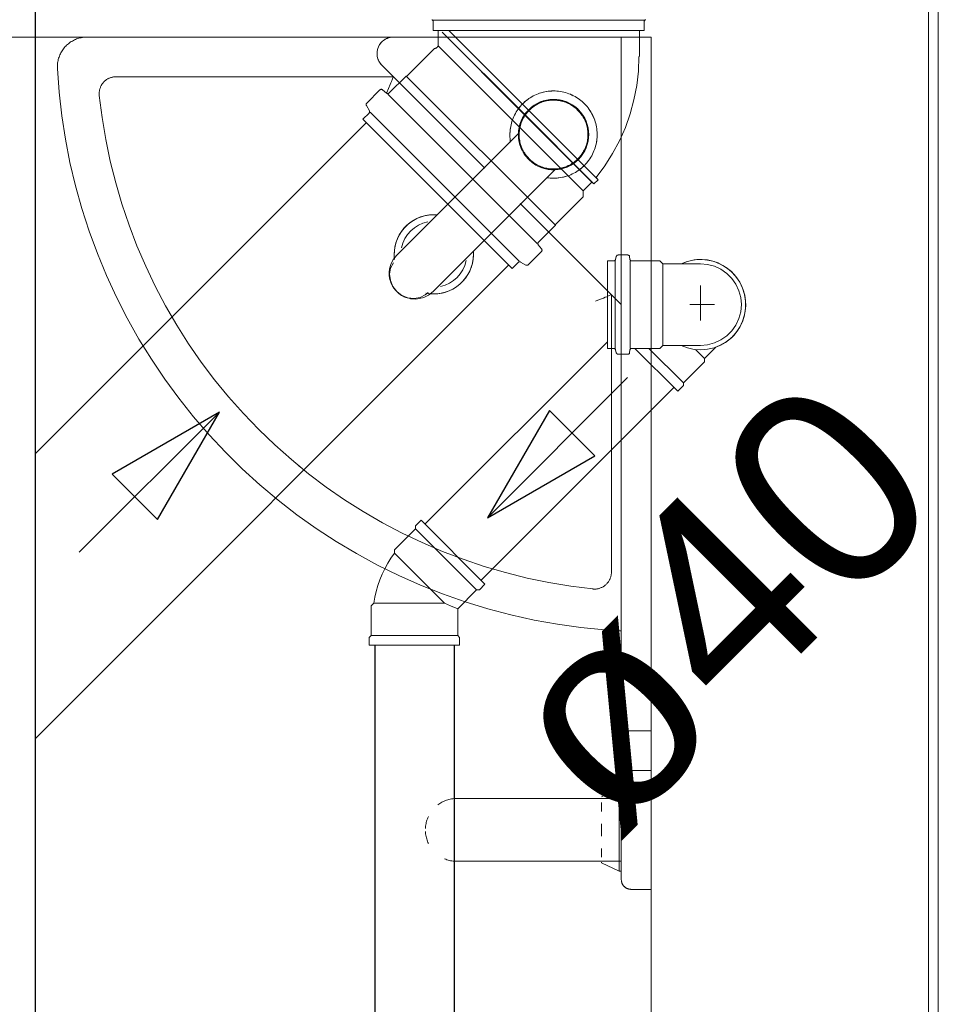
# Model space of a CAD drawing. Header units: millimetres. Extents: x 567 to 934, y -1 to 364.
# Tile 294 of 656: x 670.954 to 671.881, y 214.017 to 215.011. Entities that reach past the tile are written whole.
import ezdxf

# ---------------------------------------------------------------- set-up
doc = ezdxf.new("R2010")
doc.units = ezdxf.units.MM
doc.header["$MEASUREMENT"] = 0
doc.linetypes.add('NULL', pattern=[0])
doc.layers.add('ARQ FINA', color=8, linetype='Continuous')
for name, color, linetype, lineweight in [('CV-Condutos', 14, 'Continuous', 25), ('Simbolos', 14, 'Continuous', 20), ('Simbolos_int', 14, 'Continuous', 15), ('TQ-Condutos', 14, 'Continuous', 25), ('TQ-Sentido conduto', 14, 'Continuous', 30), ('TQ-Textos conduto', 7, 'Continuous', 9)]:
    doc.layers.add(name, color=color, linetype=linetype, lineweight=lineweight)
doc.styles.add('Arial', font='arial.ttf')

msp = doc.modelspace()

# ---------------------------------------------------------------- linework, layer by layer
at = {"layer": 'ARQ FINA', "lineweight": 5}
for p, q in [((671.87142, 208.14948), (671.87142, 215.74948)), ((671.88142, 208.15948), (671.88142, 215.72948)), ((669.27142, 214.99318), (671.56142, 214.99318)), ((671.56142, 214.99318), (671.59142, 214.99318)), ((671.56142, 214.99318), (671.56142, 214.29318)), ((671.59142, 214.29318), (671.59142, 214.99318)), ((671.31971, 214.9649), (671.42358, 214.86102)), ((671.05142, 214.95318), (671.05074, 214.95317)), ((671.05142, 214.95318), (671.33142, 214.95318)), ((671.03446, 214.935), (671.03452, 214.9344)), ((671.45752, 214.89604), (671.33481, 214.77327)), ((671.37159, 214.73651), (671.4943, 214.85928)), ((671.45929, 214.82531), (671.56142, 214.72318)), ((671.55142, 214.73318), (671.55142, 214.45325)), ((671.23492, 214.56146), (671.23666, 214.56003)), ((671.55141, 214.45264), (671.55142, 214.45325)), ((671.53256, 214.43628), (671.53324, 214.43622)), ((671.55984, 214.39401), (671.56104, 214.39397)), ((671.59142, 214.29318), (671.56142, 214.29318)), ((671.59142, 214.29318), (671.59142, 211.39318)), ((671.59142, 214.25318), (671.57142, 214.25318)), ((671.55943, 214.23488), (671.54142, 214.22648)), ((671.56142, 214.23488), (671.55943, 214.23488)), ((671.55943, 214.15148), (671.55943, 214.23488)), ((671.56142, 214.23488), (671.55943, 214.23488)), ((671.56142, 214.22488), (671.50142, 214.22488)), ((671.54142, 214.21189), (671.54142, 214.22073)), ((671.54142, 214.18693), (671.54142, 214.19943)), ((671.54142, 214.16563), (671.54142, 214.17447)), ((671.50142, 214.16148), (671.56142, 214.16148)), ((671.54142, 214.15988), (671.54142, 214.16065)), ((671.54142, 214.15988), (671.55943, 214.15148)), ((671.55943, 214.15148), (671.56142, 214.15148)), ((671.55943, 214.15148), (671.56142, 214.15148)), ((671.57142, 214.13318), (671.59142, 214.13318))]:
    msp.add_line(p, q, dxfattribs=at)
for points in [[(671.02221, 214.99318), (671.02101, 214.99316), (671.01981, 214.99308), (671.01862, 214.99296), (671.01743, 214.9928), (671.01625, 214.99258), (671.01508, 214.99232), (671.01392, 214.99201), (671.01278, 214.99166), (671.01164, 214.99126), (671.01053, 214.99081), (671.00943, 214.99032), (671.00836, 214.98979), (671.00731, 214.98921), (671.00628, 214.9886), (671.00527, 214.98794), (671.0043, 214.98724), (671.00335, 214.98651), (671.00243, 214.98573), (671.00154, 214.98492), (671.00069, 214.98408), (670.99987, 214.9832), (670.99909, 214.98229), (670.99834, 214.98135), (670.99764, 214.98039), (670.99697, 214.97939), (670.99634, 214.97837), (670.99575, 214.97732), (670.99521, 214.97625), (670.99471, 214.97516), (670.99425, 214.97405), (670.99384, 214.97292), (670.99347, 214.97178), (670.99315, 214.97062), (670.99288, 214.96946), (670.99265, 214.96828), (670.99247, 214.96709), (670.99234, 214.9659), (670.99225, 214.9647), (670.99221, 214.9635), (670.99222, 214.9623), (670.99225, 214.9616)], [(671.33142, 214.99318), (671.33076, 214.99317), (671.3301, 214.99313), (671.32944, 214.99306), (671.32878, 214.99297), (671.32813, 214.99285), (671.32748, 214.9927), (671.32684, 214.99253), (671.32621, 214.99234), (671.32559, 214.99212), (671.32497, 214.99187), (671.32436, 214.9916), (671.32377, 214.99131), (671.32319, 214.99099), (671.32262, 214.99065), (671.32207, 214.99029), (671.32153, 214.9899), (671.321, 214.98949), (671.3205, 214.98907), (671.32001, 214.98862), (671.31954, 214.98815), (671.31908, 214.98767), (671.31865, 214.98717), (671.31824, 214.98665), (671.31785, 214.98611), (671.31748, 214.98556), (671.31713, 214.985), (671.31681, 214.98442), (671.31651, 214.98383), (671.31623, 214.98323), (671.31598, 214.98261), (671.31575, 214.98199), (671.31555, 214.98136), (671.31537, 214.98072), (671.31522, 214.98008), (671.31509, 214.97943), (671.315, 214.97877), (671.31492, 214.97811), (671.31487, 214.97745), (671.31485, 214.97679), (671.31486, 214.97613), (671.31489, 214.97547), (671.31495, 214.97481), (671.31504, 214.97415), (671.31515, 214.97349), (671.31529, 214.97285), (671.31545, 214.9722), (671.31564, 214.97157), (671.31585, 214.97094), (671.31609, 214.97032), (671.31636, 214.96972), (671.31664, 214.96912), (671.31696, 214.96853), (671.31729, 214.96796), (671.31765, 214.9674), (671.31803, 214.96686), (671.31843, 214.96633), (671.31885, 214.96582), (671.31929, 214.96533), (671.31971, 214.9649)], [(670.99225, 214.9616), (670.994, 214.93767), (670.99669, 214.91382), (671.00034, 214.8901), (671.00494, 214.86655), (671.01047, 214.84319), (671.01693, 214.82008), (671.02432, 214.79725), (671.0326, 214.77473), (671.04179, 214.75255), (671.05185, 214.73077), (671.06277, 214.7094), (671.07455, 214.68849), (671.08714, 214.66806), (671.10055, 214.64815), (671.11474, 214.6288), (671.12969, 214.61003), (671.14538, 214.59187), (671.16179, 214.57436), (671.17888, 214.55751), (671.19663, 214.54136), (671.21501, 214.52594), (671.234, 214.51126), (671.25356, 214.49735), (671.27366, 214.48423), (671.29426, 214.47193), (671.31534, 214.46047), (671.33687, 214.44985), (671.3588, 214.44011), (671.3811, 214.43125), (671.40374, 214.42329), (671.42668, 214.41624), (671.44988, 214.41011), (671.47331, 214.40492), (671.49693, 214.40067), (671.5207, 214.39736), (671.54459, 214.39501), (671.55984, 214.39401)], [(671.03452, 214.9344), (671.03446, 214.93507), (671.03443, 214.93575), (671.03442, 214.93643), (671.03445, 214.93711), (671.0345, 214.93779), (671.03458, 214.93846), (671.03468, 214.93914), (671.03481, 214.9398), (671.03497, 214.94047), (671.03516, 214.94112), (671.03537, 214.94177), (671.0356, 214.9424), (671.03586, 214.94303), (671.03615, 214.94365), (671.03646, 214.94425), (671.0368, 214.94484), (671.03715, 214.94542), (671.03754, 214.94599), (671.03794, 214.94653), (671.03836, 214.94706), (671.03881, 214.94758), (671.03927, 214.94807), (671.03976, 214.94855), (671.04026, 214.94901), (671.04079, 214.94944), (671.04132, 214.94986), (671.04188, 214.95025), (671.04245, 214.95062), (671.04303, 214.95097), (671.04363, 214.95129), (671.04424, 214.95159), (671.04487, 214.95186), (671.0455, 214.95211), (671.04614, 214.95234), (671.04679, 214.95254), (671.04745, 214.95271), (671.04811, 214.95285), (671.04878, 214.95297), (671.04946, 214.95307), (671.05013, 214.95313), (671.05081, 214.95317), (671.05142, 214.95318)], [(671.32479, 214.93718), (671.32651, 214.94132), (671.32811, 214.94518), (671.32883, 214.94692), (671.32948, 214.94849), (671.33053, 214.95104), (671.3312, 214.95263), (671.33142, 214.95318)], [(671.04182, 214.95021), (671.04127, 214.94982), (671.04073, 214.9494), (671.04021, 214.94896), (671.03971, 214.9485), (671.03923, 214.94802), (671.03876, 214.94753), (671.03832, 214.94701), (671.0379, 214.94648), (671.0375, 214.94593), (671.03712, 214.94536), (671.03676, 214.94479), (671.03643, 214.94419)], [(671.53256, 214.43628), (671.51034, 214.43908), (671.48825, 214.44277), (671.46632, 214.44733), (671.44459, 214.45277), (671.4231, 214.45908), (671.40187, 214.46623), (671.38095, 214.47424), (671.36037, 214.48307), (671.34015, 214.49272), (671.32034, 214.50316), (671.30096, 214.5144), (671.28205, 214.52639), (671.26363, 214.53914), (671.24574, 214.55261), (671.22839, 214.56679), (671.21163, 214.58164), (671.19548, 214.59716), (671.17996, 214.61331), (671.1651, 214.63007), (671.15092, 214.64741), (671.13744, 214.6653), (671.1247, 214.68372), (671.11269, 214.70263), (671.10146, 214.722), (671.09101, 214.74182), (671.08135, 214.76203), (671.07252, 214.78261), (671.06451, 214.80353), (671.05735, 214.82475), (671.05104, 214.84624), (671.0456, 214.86797), (671.04103, 214.8899), (671.03734, 214.91199), (671.03454, 214.93421), (671.03452, 214.9344)], [(671.52418, 214.86367), (671.5254, 214.86494), (671.52657, 214.86626), (671.52769, 214.86762), (671.52875, 214.86903), (671.52975, 214.87048), (671.53069, 214.87196), (671.53157, 214.87349), (671.5324, 214.87504), (671.53315, 214.87663), (671.53385, 214.87825), (671.53448, 214.8799), (671.53504, 214.88157), (671.53553, 214.88326), (671.53596, 214.88497), (671.53632, 214.88669), (671.53661, 214.88843), (671.53683, 214.89017), (671.53698, 214.89193), (671.53706, 214.89369), (671.53707, 214.89545), (671.53701, 214.89721), (671.53688, 214.89897), (671.53667, 214.90072), (671.5364, 214.90246), (671.53606, 214.90418), (671.53565, 214.9059), (671.53517, 214.90759), (671.53463, 214.90927), (671.53402, 214.91092), (671.53334, 214.91254), (671.5326, 214.91414), (671.53179, 214.91571), (671.53092, 214.91724), (671.53, 214.91874), (671.52901, 214.9202), (671.52796, 214.92162), (671.52686, 214.92299), (671.52571, 214.92432), (671.5245, 214.9256), (671.52325, 214.92684), (671.52194, 214.92802), (671.52059, 214.92915), (671.51919, 214.93022), (671.51776, 214.93124), (671.51628, 214.9322), (671.51476, 214.9331), (671.51321, 214.93394), (671.51163, 214.93471), (671.51002, 214.93542), (671.50838, 214.93607), (671.50672, 214.93665), (671.50504, 214.93717), (671.50333, 214.93761), (671.50161, 214.93799), (671.49988, 214.9383), (671.49813, 214.93854), (671.49638, 214.9387), (671.49462, 214.9388), (671.49286, 214.93883), (671.4911, 214.93879), (671.48934, 214.93868), (671.48759, 214.93849), (671.48585, 214.93824), (671.48412, 214.93792), (671.4824, 214.93753), (671.4807, 214.93707), (671.47902, 214.93654), (671.47736, 214.93595), (671.47573, 214.93529), (671.47412, 214.93456), (671.47255, 214.93377), (671.471, 214.93292), (671.4695, 214.93201), (671.46803, 214.93104), (671.4666, 214.93001), (671.46521, 214.92892), (671.46387, 214.92778), (671.46257, 214.92659), (671.46189, 214.92593)], [(671.46189, 214.92593), (671.46067, 214.92466), (671.45951, 214.92334), (671.45839, 214.92197), (671.45733, 214.92057), (671.45633, 214.91912), (671.45539, 214.91763), (671.4545, 214.91611), (671.45368, 214.91455), (671.45292, 214.91296), (671.45223, 214.91134), (671.4516, 214.9097), (671.45104, 214.90803), (671.45054, 214.90634), (671.45012, 214.90463), (671.44976, 214.9029), (671.44947, 214.90117), (671.44925, 214.89942), (671.4491, 214.89766), (671.44902, 214.8959), (671.44901, 214.89414), (671.44907, 214.89238), (671.4492, 214.89063), (671.4494, 214.88888), (671.44968, 214.88714)], [(671.5176, 214.87025), (671.51856, 214.87125), (671.51948, 214.87229), (671.52036, 214.87337), (671.52119, 214.87448), (671.52198, 214.87562), (671.52273, 214.87679), (671.52342, 214.87799), (671.52407, 214.87922), (671.52467, 214.88048), (671.52522, 214.88175), (671.52571, 214.88305), (671.52616, 214.88437), (671.52655, 214.8857), (671.52688, 214.88705), (671.52717, 214.8884), (671.52739, 214.88977), (671.52757, 214.89115), (671.52769, 214.89254), (671.52775, 214.89392), (671.52776, 214.89531), (671.52771, 214.8967), (671.5276, 214.89808), (671.52744, 214.89946), (671.52723, 214.90084), (671.52696, 214.9022), (671.52664, 214.90355), (671.52626, 214.90489), (671.52583, 214.90621), (671.52535, 214.90751), (671.52481, 214.90879), (671.52423, 214.91005), (671.52359, 214.91129), (671.52291, 214.91249), (671.52218, 214.91367), (671.5214, 214.91482), (671.52058, 214.91594), (671.51971, 214.91703), (671.5188, 214.91808), (671.51785, 214.91909), (671.51686, 214.92006), (671.51583, 214.92099), (671.51476, 214.92188), (671.51366, 214.92273), (671.51253, 214.92353), (671.51136, 214.92429), (671.51017, 214.925), (671.50895, 214.92566), (671.5077, 214.92627), (671.50643, 214.92683), (671.50514, 214.92734), (671.50383, 214.9278), (671.5025, 214.9282), (671.50116, 214.92856), (671.4998, 214.92885), (671.49843, 214.9291), (671.49706, 214.92928), (671.49567, 214.92942), (671.49429, 214.92949), (671.4929, 214.92952), (671.49151, 214.92948), (671.49012, 214.92939), (671.48874, 214.92925), (671.48737, 214.92905), (671.486, 214.9288), (671.48465, 214.92849), (671.48331, 214.92813), (671.48198, 214.92771), (671.48068, 214.92724), (671.47939, 214.92672), (671.47812, 214.92615), (671.47688, 214.92553), (671.47567, 214.92486), (671.47448, 214.92414), (671.47332, 214.92337), (671.47219, 214.92256), (671.4711, 214.92171), (671.47004, 214.92081), (671.46902, 214.91987), (671.46848, 214.91934)], [(671.46848, 214.91934), (671.46752, 214.91834), (671.4666, 214.9173), (671.46572, 214.91623), (671.46489, 214.91512), (671.4641, 214.91397), (671.46335, 214.9128), (671.46266, 214.9116), (671.46201, 214.91037), (671.46141, 214.90912), (671.46086, 214.90784), (671.46037, 214.90654), (671.45992, 214.90523), (671.45953, 214.9039), (671.45919, 214.90255), (671.45891, 214.90119), (671.45868, 214.89982), (671.45851, 214.89844), (671.45839, 214.89706), (671.45833, 214.89567), (671.45832, 214.89428), (671.45837, 214.89289), (671.45847, 214.89151), (671.45863, 214.89013), (671.45885, 214.88876), (671.45912, 214.88739), (671.45944, 214.88604), (671.45982, 214.88471), (671.46025, 214.88339), (671.46073, 214.88208), (671.46126, 214.8808), (671.46185, 214.87954), (671.46248, 214.87831), (671.46317, 214.8771), (671.4639, 214.87592), (671.46468, 214.87477), (671.4655, 214.87365), (671.46637, 214.87257), (671.46728, 214.87152), (671.46823, 214.87051), (671.46922, 214.86953), (671.47025, 214.8686), (671.47132, 214.86771), (671.47242, 214.86686), (671.47355, 214.86606), (671.47472, 214.86531), (671.47591, 214.8646), (671.47713, 214.86394), (671.47838, 214.86332), (671.47965, 214.86276), (671.48094, 214.86225), (671.48225, 214.86179), (671.48358, 214.86139), (671.48492, 214.86104), (671.48628, 214.86074), (671.48765, 214.8605), (671.48902, 214.86031), (671.4904, 214.86018), (671.49179, 214.8601), (671.49318, 214.86008), (671.49457, 214.86011), (671.49595, 214.8602), (671.49734, 214.86034), (671.49871, 214.86054), (671.50007, 214.8608), (671.50143, 214.86111), (671.50277, 214.86147), (671.50409, 214.86188), (671.5054, 214.86235), (671.50669, 214.86287), (671.50796, 214.86344), (671.5092, 214.86406), (671.51041, 214.86474), (671.5116, 214.86545), (671.51276, 214.86622), (671.51389, 214.86703), (671.51498, 214.86789), (671.51604, 214.86879), (671.51706, 214.86973), (671.5176, 214.87025)], [(671.45754, 214.89514), (671.45754, 214.89479), (671.45754, 214.89437), (671.45757, 214.89334), (671.45764, 214.89213), (671.45776, 214.89081), (671.45795, 214.8894), (671.45823, 214.88785), (671.45907, 214.88448), (671.45967, 214.88269), (671.4604, 214.88084), (671.46127, 214.87895), (671.46229, 214.87706), (671.46346, 214.87517), (671.46478, 214.87331), (671.46794, 214.86969)], [(671.46794, 214.86969), (671.47156, 214.86653), (671.47343, 214.8652), (671.47531, 214.86404), (671.47721, 214.86302), (671.4791, 214.86215), (671.48095, 214.86142), (671.48274, 214.86082), (671.48611, 214.85998), (671.48766, 214.85971), (671.48907, 214.85952), (671.49039, 214.8594), (671.4916, 214.85933), (671.49263, 214.8593), (671.49305, 214.8593), (671.4934, 214.8593)], [(671.4862, 214.8513), (671.48794, 214.85106), (671.4897, 214.85089), (671.49146, 214.85079), (671.49322, 214.85076), (671.49498, 214.85081), (671.49674, 214.85092), (671.49849, 214.8511), (671.50023, 214.85135), (671.50196, 214.85168), (671.50368, 214.85207), (671.50538, 214.85253), (671.50706, 214.85305), (671.50872, 214.85365), (671.51035, 214.85431), (671.51196, 214.85503), (671.51353, 214.85582), (671.51507, 214.85667), (671.51658, 214.85758), (671.51805, 214.85855), (671.51948, 214.85958), (671.52087, 214.86067), (671.52221, 214.86181), (671.5235, 214.863), (671.52418, 214.86367)], [(671.33481, 214.77327), (671.33113, 214.76864), (671.32876, 214.7638), (671.32756, 214.7594), (671.32717, 214.75571), (671.32723, 214.75274), (671.32752, 214.75037), (671.32791, 214.74848), (671.32834, 214.74695), (671.32876, 214.7457), (671.32917, 214.74467), (671.32955, 214.7438), (671.32991, 214.74306), (671.33024, 214.74243), (671.33054, 214.74187), (671.33082, 214.74139), (671.33109, 214.74096), (671.33133, 214.74057), (671.33156, 214.74022), (671.33177, 214.73991), (671.33197, 214.73962), (671.33217, 214.73936), (671.33235, 214.73911), (671.33252, 214.73889), (671.33268, 214.73867), (671.33284, 214.73848), (671.33299, 214.73829), (671.33314, 214.73811), (671.33328, 214.73794), (671.33342, 214.73778), (671.33355, 214.73763), (671.33368, 214.73748), (671.33381, 214.73733), (671.33394, 214.73719), (671.33406, 214.73706), (671.33419, 214.73693), (671.33431, 214.7368), (671.33443, 214.73667), (671.33455, 214.73655), (671.33467, 214.73642), (671.33471, 214.73639)], [(671.33132, 214.76528), (671.32859, 214.75993), (671.32756, 214.75388), (671.32829, 214.74761), (671.33074, 214.74162), (671.33473, 214.73641)], [(671.37159, 214.73651), (671.36696, 214.73282), (671.36213, 214.73045), (671.35772, 214.72925), (671.35403, 214.72885), (671.35106, 214.72891), (671.34869, 214.72921), (671.3468, 214.7296), (671.34527, 214.73002), (671.34403, 214.73045), (671.34299, 214.73085), (671.34212, 214.73124), (671.34139, 214.73159), (671.34075, 214.73192), (671.3402, 214.73222), (671.33971, 214.73251), (671.33928, 214.73277), (671.33889, 214.73301), (671.33855, 214.73324), (671.33823, 214.73345), (671.33794, 214.73366), (671.33768, 214.73385), (671.33743, 214.73403), (671.33721, 214.7342), (671.337, 214.73436), (671.3368, 214.73452), (671.33661, 214.73467), (671.33643, 214.73482), (671.33626, 214.73496), (671.3361, 214.7351), (671.33595, 214.73523), (671.3358, 214.73536), (671.33565, 214.73549), (671.33551, 214.73562), (671.33538, 214.73574), (671.33525, 214.73587), (671.33512, 214.73599), (671.33499, 214.73611), (671.33487, 214.73623), (671.33474, 214.73635), (671.33471, 214.73639)], [(671.33473, 214.73641), (671.33994, 214.73243), (671.34593, 214.72998), (671.3522, 214.72924), (671.35825, 214.73029), (671.36361, 214.73302), (671.36649, 214.73559)], [(671.55142, 214.73318), (671.55088, 214.73295), (671.54928, 214.73229), (671.54674, 214.73124), (671.54516, 214.73059), (671.54342, 214.72987), (671.53956, 214.72827), (671.53542, 214.72655)], [(671.55142, 214.45325), (671.55141, 214.45257), (671.55137, 214.45189), (671.5513, 214.45121), (671.5512, 214.45053), (671.55108, 214.44986), (671.55093, 214.4492), (671.55076, 214.44854), (671.55056, 214.44788), (671.55033, 214.44724), (671.55007, 214.44661), (671.5498, 214.44598), (671.54949, 214.44537), (671.54917, 214.44477), (671.54882, 214.44419), (671.54844, 214.44362), (671.54804, 214.44306), (671.54763, 214.44252), (671.54719, 214.442), (671.54673, 214.4415), (671.54625, 214.44101), (671.54575, 214.44054), (671.54523, 214.4401), (671.54469, 214.43968), (671.54414, 214.43927), (671.54358, 214.43889), (671.543, 214.43854), (671.5424, 214.4382), (671.54179, 214.43789), (671.54117, 214.43761), (671.54054, 214.43735), (671.5399, 214.43711), (671.53925, 214.4369), (671.53859, 214.43672), (671.53793, 214.43656), (671.53726, 214.43644), (671.53658, 214.43633), (671.5359, 214.43626), (671.53522, 214.43621), (671.53454, 214.43619), (671.53386, 214.43619), (671.53318, 214.43623), (671.53256, 214.43628)], [(671.54246, 214.43823), (671.54305, 214.43857), (671.54363, 214.43893), (671.5442, 214.43931), (671.54475, 214.43972), (671.54528, 214.44014), (671.5458, 214.44059), (671.54629, 214.44106), (671.54677, 214.44154), (671.54723, 214.44205), (671.54767, 214.44257), (671.54808, 214.44311), (671.54848, 214.44367)], [(671.56142, 214.24318), (671.56143, 214.24358), (671.56145, 214.24398), (671.56149, 214.24438), (671.56155, 214.24477), (671.56162, 214.24517), (671.56171, 214.24556), (671.56181, 214.24594), (671.56193, 214.24633), (671.56206, 214.2467), (671.56221, 214.24707), (671.56237, 214.24744), (671.56255, 214.2478), (671.56274, 214.24815), (671.56295, 214.24849), (671.56317, 214.24883), (671.5634, 214.24915), (671.56365, 214.24947), (671.5639, 214.24977), (671.56417, 214.25007), (671.56445, 214.25035), (671.56475, 214.25063), (671.56505, 214.25089), (671.56536, 214.25114), (671.56569, 214.25137), (671.56602, 214.25159), (671.56636, 214.2518), (671.56671, 214.252), (671.56707, 214.25218), (671.56743, 214.25235), (671.5678, 214.2525), (671.56817, 214.25264), (671.56855, 214.25276), (671.56894, 214.25287), (671.56933, 214.25296), (671.56972, 214.25303), (671.57012, 214.25309), (671.57052, 214.25314), (671.57091, 214.25317), (671.57131, 214.25318), (671.57142, 214.25318)], [(671.56149, 214.24438), (671.56155, 214.24477), (671.56162, 214.24517), (671.56171, 214.24556), (671.56181, 214.24594), (671.56193, 214.24633), (671.56206, 214.2467), (671.56221, 214.24707), (671.56237, 214.24744), (671.56255, 214.2478), (671.56274, 214.24815), (671.56295, 214.24849), (671.56317, 214.24883), (671.5634, 214.24915), (671.56365, 214.24947), (671.5639, 214.24977), (671.56417, 214.25007), (671.56445, 214.25035), (671.56475, 214.25063), (671.56505, 214.25089), (671.56536, 214.25114), (671.56569, 214.25137), (671.56602, 214.25159), (671.56636, 214.2518), (671.56671, 214.252), (671.56707, 214.25218), (671.56743, 214.25235), (671.5678, 214.2525), (671.56817, 214.25264), (671.56855, 214.25276), (671.56894, 214.25287), (671.56933, 214.25296), (671.56972, 214.25303), (671.57012, 214.25309), (671.57052, 214.25314)], [(671.56142, 214.23383), (671.56142, 214.23496), (671.56142, 214.23602), (671.56142, 214.23702), (671.56142, 214.23795), (671.56142, 214.2388), (671.56142, 214.23958), (671.56142, 214.24029), (671.56142, 214.24092), (671.56142, 214.24148), (671.56142, 214.24196), (671.56142, 214.24236), (671.56142, 214.24268), (671.56142, 214.24292), (671.56142, 214.24308), (671.56142, 214.24317), (671.56142, 214.24318)], [(671.56142, 214.24318), (671.56142, 214.24314), (671.56142, 214.24302), (671.56142, 214.24282), (671.56142, 214.24254), (671.56142, 214.24218), (671.56142, 214.24175), (671.56142, 214.24123), (671.56142, 214.24064), (671.56142, 214.23997), (671.56142, 214.23923), (671.56142, 214.23842), (671.56142, 214.23753), (671.56142, 214.23657), (671.56142, 214.23554), (671.56142, 214.23445), (671.56142, 214.23328), (671.56142, 214.23206), (671.56142, 214.23077), (671.56142, 214.22942), (671.56142, 214.22801), (671.56142, 214.22655), (671.56142, 214.22504), (671.56142, 214.22347), (671.56142, 214.22186), (671.56142, 214.22019), (671.56142, 214.21849), (671.56142, 214.21675), (671.56142, 214.21496), (671.56142, 214.21315), (671.56142, 214.2113), (671.56142, 214.20942), (671.56142, 214.20752), (671.56142, 214.20559), (671.56142, 214.20364), (671.56142, 214.20168), (671.56142, 214.1997), (671.56142, 214.19771), (671.56142, 214.19572), (671.56142, 214.19372), (671.56142, 214.19172), (671.56142, 214.18972), (671.56142, 214.18773), (671.56142, 214.18575), (671.56142, 214.18378), (671.56142, 214.18182), (671.56142, 214.17988), (671.56142, 214.17796), (671.56142, 214.17607), (671.56142, 214.17421), (671.56142, 214.17237), (671.56142, 214.17057), (671.56142, 214.16881), (671.56142, 214.16708), (671.56142, 214.16539), (671.56142, 214.16375), (671.56142, 214.16216), (671.56142, 214.16062), (671.56142, 214.15913), (671.56142, 214.15769), (671.56142, 214.15631), (671.56142, 214.15499), (671.56142, 214.15373), (671.56142, 214.15253), (671.56142, 214.1514), (671.56142, 214.15034), (671.56142, 214.14934), (671.56142, 214.14841), (671.56142, 214.14756), (671.56142, 214.14678), (671.56142, 214.14607), (671.56142, 214.14544), (671.56142, 214.14488), (671.56142, 214.1444), (671.56142, 214.144), (671.56142, 214.14368), (671.56142, 214.14344), (671.56142, 214.14327), (671.56142, 214.14319), (671.56142, 214.14318)], [(671.56142, 214.23842), (671.56142, 214.23753), (671.56142, 214.23657), (671.56142, 214.23554), (671.56142, 214.23445), (671.56142, 214.23328)], [(671.56142, 214.23383), (671.56142, 214.23496), (671.56142, 214.23602), (671.56142, 214.23702), (671.56142, 214.23795)], [(671.37615, 214.2184), (671.37718, 214.21915), (671.37823, 214.21985), (671.37931, 214.22052), (671.38041, 214.22114), (671.38154, 214.22171), (671.3827, 214.22224), (671.38387, 214.22273), (671.38506, 214.22316), (671.38627, 214.22355), (671.38749, 214.22389), (671.38872, 214.22418), (671.38997, 214.22442), (671.39122, 214.22461), (671.39248, 214.22475), (671.39375, 214.22484), (671.39501, 214.22488), (671.39536, 214.22488)], [(671.50142, 214.22488), (671.49718, 214.22488), (671.49295, 214.22488), (671.48872, 214.22488), (671.48452, 214.22488), (671.48035, 214.22488), (671.47621, 214.22488), (671.47211, 214.22488), (671.46806, 214.22488), (671.46406, 214.22488), (671.46012, 214.22488), (671.45624, 214.22488), (671.45244, 214.22488), (671.44872, 214.22488), (671.44508, 214.22488), (671.44153, 214.22488), (671.43808, 214.22488), (671.43473, 214.22488), (671.43148, 214.22488), (671.42835, 214.22488), (671.42533, 214.22488), (671.42244, 214.22488), (671.41967, 214.22488), (671.41704, 214.22488), (671.41453, 214.22488), (671.41217, 214.22488), (671.40995, 214.22488), (671.40788, 214.22488), (671.40595, 214.22488), (671.40418, 214.22488), (671.40256, 214.22488), (671.40111, 214.22488), (671.39981, 214.22488), (671.39867, 214.22488), (671.3977, 214.22488), (671.3969, 214.22488), (671.39626, 214.22488), (671.39579, 214.22488), (671.39549, 214.22488), (671.39536, 214.22488), (671.39536, 214.22488)], [(671.39536, 214.22488), (671.39544, 214.22488), (671.3957, 214.22488), (671.39612, 214.22488), (671.39671, 214.22488), (671.39747, 214.22488), (671.3984, 214.22488), (671.39949, 214.22488), (671.40074, 214.22488), (671.40216, 214.22488), (671.40373, 214.22488), (671.40546, 214.22488), (671.40734, 214.22488), (671.40938, 214.22488), (671.41156, 214.22488), (671.41388, 214.22488), (671.41635, 214.22488), (671.41895, 214.22488), (671.42168, 214.22488), (671.42454, 214.22488), (671.42753, 214.22488), (671.43063, 214.22488), (671.43384, 214.22488), (671.43717, 214.22488), (671.44059, 214.22488), (671.44411, 214.22488), (671.44773, 214.22488), (671.45143, 214.22488), (671.45521, 214.22488), (671.45907, 214.22488), (671.46299, 214.22488), (671.46697, 214.22488), (671.47101, 214.22488), (671.4751, 214.22488), (671.47923, 214.22488), (671.48339, 214.22488), (671.48759, 214.22488), (671.4918, 214.22488), (671.49604, 214.22488), (671.50028, 214.22488)], [(671.36368, 214.19445), (671.36376, 214.19571), (671.36388, 214.19697), (671.36406, 214.19823), (671.36429, 214.19948), (671.36456, 214.20071), (671.36489, 214.20194), (671.36527, 214.20315), (671.36569, 214.20435), (671.36616, 214.20552), (671.36668, 214.20668)], [(671.36682, 214.17937), (671.36629, 214.18052), (671.36581, 214.18169), (671.36537, 214.18288), (671.36499, 214.18409), (671.36465, 214.18531), (671.36436, 214.18655), (671.36412, 214.18779), (671.36393, 214.18905), (671.36379, 214.19031), (671.3637, 214.19157)], [(671.39536, 214.16148), (671.39409, 214.1615), (671.39282, 214.16158), (671.39156, 214.16171), (671.39031, 214.16188), (671.38906, 214.16211), (671.38782, 214.16239), (671.3866, 214.16271), (671.38538, 214.16309), (671.38419, 214.16351), (671.38301, 214.16398)], [(671.39536, 214.16148), (671.39544, 214.16148), (671.3957, 214.16148), (671.39612, 214.16148), (671.39671, 214.16148), (671.39747, 214.16148), (671.3984, 214.16148), (671.39949, 214.16148), (671.40074, 214.16148), (671.40216, 214.16148), (671.40373, 214.16148), (671.40546, 214.16148), (671.40734, 214.16148), (671.40938, 214.16148), (671.41156, 214.16148), (671.41388, 214.16148), (671.41635, 214.16148), (671.41895, 214.16148), (671.42168, 214.16148), (671.42454, 214.16148), (671.42753, 214.16148), (671.43063, 214.16148), (671.43384, 214.16148), (671.43717, 214.16148), (671.44059, 214.16148), (671.44411, 214.16148), (671.44773, 214.16148), (671.45143, 214.16148), (671.45521, 214.16148), (671.45907, 214.16148), (671.46299, 214.16148), (671.46697, 214.16148), (671.47101, 214.16148), (671.4751, 214.16148), (671.47923, 214.16148), (671.48339, 214.16148), (671.48759, 214.16148), (671.4918, 214.16148), (671.49604, 214.16148), (671.50028, 214.16148), (671.50142, 214.16148)], [(671.42244, 214.16148), (671.41967, 214.16148), (671.41704, 214.16148), (671.41453, 214.16148), (671.41217, 214.16148), (671.40995, 214.16148), (671.40788, 214.16148), (671.40595, 214.16148), (671.40418, 214.16148), (671.40256, 214.16148), (671.40111, 214.16148), (671.39981, 214.16148), (671.39867, 214.16148), (671.3977, 214.16148), (671.3969, 214.16148), (671.39626, 214.16148), (671.39579, 214.16148), (671.39549, 214.16148), (671.39536, 214.16148), (671.39536, 214.16148)], [(671.50142, 214.16148), (671.49718, 214.16148), (671.49295, 214.16148), (671.48872, 214.16148), (671.48452, 214.16148), (671.48035, 214.16148), (671.47621, 214.16148), (671.47211, 214.16148), (671.46806, 214.16148), (671.46406, 214.16148), (671.46012, 214.16148), (671.45624, 214.16148), (671.45244, 214.16148), (671.44872, 214.16148)], [(671.56142, 214.14318), (671.56142, 214.14322), (671.56142, 214.14334), (671.56142, 214.14354), (671.56142, 214.14382), (671.56142, 214.14418), (671.56142, 214.14461), (671.56142, 214.14513), (671.56142, 214.14572), (671.56142, 214.14638), (671.56142, 214.14713), (671.56142, 214.14794), (671.56142, 214.14883), (671.56142, 214.14979), (671.56142, 214.15082), (671.56142, 214.15191), (671.56142, 214.15307)], [(671.56142, 214.14794), (671.56142, 214.14883), (671.56142, 214.14979), (671.56142, 214.15082), (671.56142, 214.15191), (671.56142, 214.15307)], [(671.56142, 214.15253), (671.56142, 214.1514), (671.56142, 214.15034), (671.56142, 214.14934), (671.56142, 214.14841)], [(671.57142, 214.13318), (671.57102, 214.13319), (671.57062, 214.13321), (671.57022, 214.13325), (671.56983, 214.13331), (671.56944, 214.13338), (671.56905, 214.13347), (671.56866, 214.13357), (671.56828, 214.13369), (671.5679, 214.13382), (671.56753, 214.13397), (671.56716, 214.13413), (671.5668, 214.13431), (671.56645, 214.1345), (671.56611, 214.13471), (671.56578, 214.13493), (671.56545, 214.13516), (671.56513, 214.1354), (671.56483, 214.13566), (671.56453, 214.13593), (671.56425, 214.13621), (671.56398, 214.13651), (671.56371, 214.13681), (671.56347, 214.13712), (671.56323, 214.13744), (671.56301, 214.13778), (671.5628, 214.13812), (671.5626, 214.13847), (671.56242, 214.13882), (671.56225, 214.13919), (671.5621, 214.13956), (671.56196, 214.13993), (671.56184, 214.14031), (671.56173, 214.1407), (671.56164, 214.14109), (671.56157, 214.14148), (671.56151, 214.14188), (671.56146, 214.14227), (671.56143, 214.14267), (671.56142, 214.14307), (671.56142, 214.14318)], [(671.57062, 214.13321), (671.57022, 214.13325), (671.56983, 214.13331), (671.56944, 214.13338), (671.56905, 214.13347), (671.56866, 214.13357), (671.56828, 214.13369), (671.5679, 214.13382), (671.56753, 214.13397), (671.56716, 214.13413), (671.5668, 214.13431), (671.56645, 214.1345), (671.56611, 214.13471), (671.56578, 214.13493), (671.56545, 214.13516), (671.56513, 214.1354), (671.56483, 214.13566), (671.56453, 214.13593), (671.56425, 214.13621), (671.56398, 214.13651), (671.56371, 214.13681), (671.56347, 214.13712), (671.56323, 214.13744), (671.56301, 214.13778), (671.5628, 214.13812), (671.5626, 214.13847), (671.56242, 214.13882), (671.56225, 214.13919), (671.5621, 214.13956), (671.56196, 214.13993), (671.56184, 214.14031), (671.56173, 214.1407), (671.56164, 214.14109), (671.56157, 214.14148), (671.56151, 214.14188)]]:
    msp.add_lwpolyline(points, dxfattribs=at)
for centre, radius, start, end in [((671.33142, 214.97661), 0.01657, 90, 156.64377), ((671.33142, 214.97661), 0.01657, 156.64377, 225), ((671.49304, 214.8948), 0.044, 125.62495, 135.01404), ((671.49304, 214.8948), 0.044, 92.24514, 107.05786), ((671.49304, 214.8948), 0.044, 63.01404, 65.66823), ((671.49304, 214.8948), 0.044, 135.01404, 143.59394), ((671.49304, 214.8948), 0.0355, 315.01404, 135.01404), ((671.49304, 214.8948), 0.0355, 46.64683, 135.01404), ((671.49304, 214.8948), 0.03472, 124.44175, 135.01404), ((671.49304, 214.8948), 0.03472, 90.01404, 94.33858), ((671.49304, 214.8948), 0.03472, 36.43651, 53.08887), ((671.49304, 214.8948), 0.0355, 135.01404, 315.01404), ((671.49304, 214.8948), 0.0355, 135.01404, 179.44593), ((671.49304, 214.8948), 0.03472, 135.01404, 145.58633), ((671.49304, 214.8948), 0.0355, 315.01404, 45.01404), ((671.49304, 214.8948), 0.044, 22.06387, 34.95491), ((671.49304, 214.8948), 0.044, 171.01404, 177.71458), ((671.49304, 214.8948), 0.0355, 180.01404, 193.06828), ((671.49304, 214.8948), 0.03472, 175.68951, 180.01404), ((671.49304, 214.8948), 0.03472, 355.68951, 0.01404), ((671.49304, 214.8948), 0.044, 351.01404, 357.71458), ((671.49304, 214.8948), 0.0355, 195.76312, 209.98217), ((671.49304, 214.8948), 0.03472, 216.43651, 232.52893), ((671.49304, 214.8948), 0.03472, 315.01404, 325.58633), ((671.49304, 214.8948), 0.0355, 240.04592, 254.26496), ((671.49304, 214.8948), 0.0355, 270.58219, 315.01404), ((671.49304, 214.8948), 0.03472, 304.44175, 315.01404), ((671.49304, 214.8948), 0.044, 305.62495, 315.01404), ((671.49304, 214.8948), 0.044, 315.01404, 323.59394), ((671.49304, 214.8948), 0.0355, 256.9598, 270.01404), ((671.49304, 214.8948), 0.03472, 270.01404, 274.33858), ((671.49304, 214.8948), 0.044, 272.24514, 287.05786), ((671.37222, 214.77398), 0.04, 90, 187.43996), ((671.37222, 214.77398), 0.04, 85.968, 180), ((671.37222, 214.77398), 0.04, 85.40561, 90), ((671.37222, 214.77398), 0.03319, 100.74077, 168.68429), ((671.37222, 214.77398), 0.04, 180, 185.47262), ((671.37222, 214.77398), 0.04, 262.02382, 0), ((671.37222, 214.77398), 0.04, 270, 4.46911), ((671.37222, 214.77398), 0.04, 0, 3.92137), ((671.37222, 214.77398), 0.03319, 281.73937, 348.9085), ((671.37222, 214.77398), 0.04, 258.44677, 270)]:
    msp.add_arc(centre, radius, start, end, dxfattribs=at)
at = {"layer": 'CV-Condutos'}
msp.add_line((670.97011, 212.34678), (670.97011, 215.16704), dxfattribs=at)
at = {"layer": 'Simbolos'}
for p, q in [((671.37157, 214.99991), (671.37157, 215.00879)), ((671.58457, 214.99991), (671.58457, 215.00879)), ((671.58457, 214.99991), (671.37157, 214.99991)), ((671.37647, 214.98483), (671.37647, 214.99991)), ((671.57966, 214.97352), (671.57966, 214.99991)), ((671.34493, 214.95389), (671.37286, 214.98182)), ((671.37286, 214.98182), (671.37346, 214.98182)), ((671.32714, 214.93681), (671.34422, 214.95389)), ((671.34422, 214.95389), (671.34493, 214.95389)), ((671.30441, 214.92652), (671.31778, 214.93989)), ((671.32048, 214.94002), (671.32445, 214.93669)), ((671.30409, 214.92411), (671.30712, 214.91887)), ((671.30051, 214.91018), (671.30679, 214.91645)), ((671.53154, 214.8469), (671.45969, 214.91875)), ((671.45112, 214.75956), (671.30051, 214.91018)), ((671.53606, 214.85143), (671.538, 214.84912)), ((671.52277, 214.83814), (671.53154, 214.8469)), ((671.53154, 214.8469), (671.53384, 214.84497)), ((671.53384, 214.84497), (671.538, 214.84912)), ((671.49484, 214.80398), (671.52277, 214.83191)), ((671.52277, 214.83191), (671.52277, 214.83814)), ((671.47775, 214.78619), (671.49484, 214.80327)), ((671.49484, 214.80327), (671.49484, 214.80398)), ((671.48096, 214.77953), (671.47764, 214.7835)), ((671.46747, 214.76346), (671.48084, 214.77683)), ((671.55637, 214.7718), (671.55554, 214.76876)), ((671.55831, 214.77329), (671.56787, 214.77329)), ((671.56983, 214.77146), (671.57007, 214.7691)), ((671.45112, 214.75956), (671.4574, 214.76584)), ((671.46505, 214.76314), (671.45982, 214.76617)), ((671.54742, 214.67907), (671.54742, 214.76729)), ((671.54742, 214.76729), (671.55363, 214.76727)), ((671.57204, 214.76727), (671.60041, 214.76727)), ((671.60041, 214.76727), (671.60331, 214.76438)), ((671.62189, 214.76438), (671.60331, 214.76438)), ((671.64142, 214.76439), (671.62189, 214.76438)), ((671.54742, 214.67907), (671.55363, 214.67908)), ((671.55637, 214.67456), (671.55554, 214.6776)), ((671.55831, 214.67307), (671.56787, 214.67307)), ((671.56983, 214.6749), (671.57007, 214.67726)), ((671.57204, 214.67908), (671.60041, 214.67908)), ((671.61851, 214.63578), (671.57521, 214.67908)), ((671.60041, 214.67908), (671.60331, 214.68198)), ((671.62189, 214.68198), (671.60331, 214.68198)), ((671.64142, 214.68197), (671.62189, 214.68198)), ((671.65672, 214.68022), (671.64538, 214.66893)), ((671.62417, 214.64427), (671.64538, 214.66548)), ((671.64538, 214.66548), (671.64538, 214.66893)), ((671.62417, 214.64144), (671.62417, 214.64427)), ((671.61851, 214.63578), (671.62417, 214.64144)), ((671.35931, 214.50556), (671.35365, 214.4999)), ((671.4238, 214.44107), (671.35931, 214.50556)), ((671.35365, 214.49707), (671.33244, 214.47586)), ((671.35365, 214.4999), (671.35365, 214.49707)), ((671.33244, 214.47586), (671.33244, 214.47246)), ((671.41531, 214.43541), (671.39626, 214.41636)), ((671.41814, 214.43541), (671.41531, 214.43541)), ((671.4238, 214.44107), (671.41814, 214.43541)), ((671.30906, 214.41942), (671.31147, 214.42182)), ((671.30906, 214.38944), (671.30906, 214.41942)), ((671.39626, 214.38944), (671.39626, 214.41636)), ((671.30706, 214.38743), (671.30906, 214.38944)), ((671.30706, 214.37942), (671.30706, 214.38743)), ((671.39827, 214.38743), (671.39626, 214.38944)), ((671.39827, 214.37942), (671.39827, 214.38743)), ((671.39827, 214.37942), (671.30706, 214.37942))]:
    msp.add_line(p, q, dxfattribs=at)
for points in [[(671.37157, 215.00879), (671.37154, 215.00908), (671.37148, 215.00936), (671.37138, 215.00963), (671.37124, 215.00989), (671.37106, 215.01012), (671.37085, 215.01032), (671.37062, 215.01049), (671.37036, 215.01062), (671.37008, 215.01072)], [(671.58605, 215.01072), (671.58577, 215.01062), (671.58552, 215.01049), (671.58528, 215.01032), (671.58507, 215.01012), (671.58489, 215.00989), (671.58475, 215.00963), (671.58465, 215.00936), (671.58459, 215.00908), (671.58457, 215.00879)], [(671.37346, 214.98182), (671.37398, 214.98186), (671.37448, 214.982), (671.37496, 214.98222), (671.37538, 214.98252), (671.37575, 214.98289), (671.37605, 214.98332), (671.37627, 214.98379), (671.37641, 214.9843), (671.37646, 214.98482)], [(671.53606, 214.85142), (671.54483, 214.86317), (671.55269, 214.87555), (671.55959, 214.88849), (671.5655, 214.9019), (671.57039, 214.91573), (671.57421, 214.92988), (671.57696, 214.94428), (671.57862, 214.95885), (671.57917, 214.9735)], [(671.32048, 214.94001), (671.32021, 214.9402), (671.31991, 214.94034), (671.3196, 214.94043), (671.31927, 214.94047), (671.31894, 214.94046), (671.31862, 214.94039), (671.31831, 214.94027), (671.31803, 214.9401), (671.31778, 214.93989)], [(671.32444, 214.93669), (671.32471, 214.9365), (671.32501, 214.93635), (671.32532, 214.93626), (671.32565, 214.93622), (671.32598, 214.93624), (671.3263, 214.9363), (671.32661, 214.93642), (671.32689, 214.93659), (671.32714, 214.93681)], [(671.30441, 214.92652), (671.30422, 214.9263), (671.30407, 214.92606), (671.30395, 214.92579), (671.30387, 214.92551), (671.30383, 214.92523), (671.30384, 214.92494), (671.30388, 214.92465), (671.30397, 214.92437), (671.3041, 214.92411)], [(671.30679, 214.91645), (671.30698, 214.91667), (671.30714, 214.91692), (671.30725, 214.91718), (671.30733, 214.91746), (671.30737, 214.91775), (671.30737, 214.91804), (671.30732, 214.91833), (671.30723, 214.91861), (671.30711, 214.91887)], [(671.47775, 214.78619), (671.47754, 214.78594), (671.47737, 214.78566), (671.47725, 214.78535), (671.47718, 214.78503), (671.47717, 214.7847), (671.47721, 214.78437), (671.4773, 214.78406), (671.47745, 214.78376), (671.47764, 214.78349)], [(671.48084, 214.77683), (671.48105, 214.77708), (671.48122, 214.77736), (671.48134, 214.77767), (671.48141, 214.77799), (671.48142, 214.77832), (671.48138, 214.77865), (671.48129, 214.77896), (671.48115, 214.77926), (671.48095, 214.77953)], [(671.55831, 214.77328), (671.55802, 214.77326), (671.55774, 214.77319), (671.55746, 214.77309), (671.55721, 214.77295), (671.55698, 214.77277), (671.55678, 214.77256), (671.55661, 214.77233), (671.55647, 214.77207), (671.55638, 214.77179)], [(671.56986, 214.77145), (671.56981, 214.77178), (671.5697, 214.77209), (671.56954, 214.77238), (671.56934, 214.77264), (671.56909, 214.77286), (671.56882, 214.77304), (671.56852, 214.77317), (671.5682, 214.77325), (671.56787, 214.77328)], [(671.45982, 214.76616), (671.45956, 214.76629), (671.45928, 214.76637), (671.45899, 214.76642), (671.4587, 214.76642), (671.45841, 214.76639), (671.45813, 214.76631), (671.45787, 214.76619), (671.45762, 214.76603), (671.4574, 214.76584)], [(671.46506, 214.76315), (671.46532, 214.76302), (671.4656, 214.76293), (671.46588, 214.76289), (671.46617, 214.76288), (671.46646, 214.76292), (671.46674, 214.763), (671.46701, 214.76312), (671.46725, 214.76327), (671.46747, 214.76346)], [(671.55363, 214.76728), (671.55392, 214.7673), (671.5542, 214.76737), (671.55447, 214.76747), (671.55473, 214.76761), (671.55496, 214.76779), (671.55516, 214.768), (671.55533, 214.76823), (671.55546, 214.76849), (671.55556, 214.76877)], [(671.57005, 214.76911), (671.5701, 214.76878), (671.57021, 214.76847), (671.57037, 214.76818), (671.57057, 214.76792), (671.57082, 214.7677), (671.57109, 214.76752), (671.57139, 214.76739), (671.57171, 214.76731), (671.57204, 214.76728)], [(671.64142, 214.68201), (671.64857, 214.68263), (671.6555, 214.68449), (671.66201, 214.68752), (671.66789, 214.69164), (671.67296, 214.69671), (671.67708, 214.70259), (671.68011, 214.7091), (671.68197, 214.71603), (671.6826, 214.72318), (671.68197, 214.73033), (671.68011, 214.73726), (671.67708, 214.74377), (671.67296, 214.74965), (671.66789, 214.75472), (671.66201, 214.75884), (671.6555, 214.76187), (671.64857, 214.76373), (671.64142, 214.76435)], [(671.55556, 214.67759), (671.55546, 214.67787), (671.55533, 214.67813), (671.55516, 214.67836), (671.55496, 214.67857), (671.55473, 214.67875), (671.55447, 214.67889), (671.5542, 214.67899), (671.55392, 214.67906), (671.55363, 214.67908)], [(671.55638, 214.67456), (671.55647, 214.67429), (671.55661, 214.67403), (671.55678, 214.6738), (671.55698, 214.67359), (671.55721, 214.67341), (671.55746, 214.67327), (671.55774, 214.67317), (671.55802, 214.6731), (671.55831, 214.67308)], [(671.56787, 214.67308), (671.5682, 214.67311), (671.56852, 214.67319), (671.56882, 214.67332), (671.56909, 214.6735), (671.56934, 214.67372), (671.56954, 214.67398), (671.5697, 214.67427), (671.56981, 214.67458), (671.56986, 214.67491)], [(671.57204, 214.67908), (671.57171, 214.67905), (671.57139, 214.67897), (671.57109, 214.67884), (671.57082, 214.67866), (671.57057, 214.67843), (671.57037, 214.67818), (671.57021, 214.67789), (671.5701, 214.67758), (671.57005, 214.67725)], [(671.33244, 214.47246), (671.32896, 214.4674), (671.32574, 214.46216), (671.3228, 214.45676), (671.32016, 214.45121), (671.3178, 214.44553), (671.31575, 214.43974), (671.31401, 214.43384), (671.31258, 214.42786), (671.31147, 214.42182)]]:
    msp.add_lwpolyline(points, dxfattribs=at)
at = {"layer": 'Simbolos_int'}
for p, q in [((671.58457, 215.01033), (671.37157, 215.01033)), ((671.37647, 214.99991), (671.57966, 214.99991)), ((671.38047, 214.99797), (671.45969, 214.91875)), ((671.38446, 214.99435), (671.45988, 214.91893)), ((671.3872, 214.99992), (671.46404, 214.92309)), ((671.52277, 214.83814), (671.37644, 214.98446)), ((671.49484, 214.80327), (671.34422, 214.95389)), ((671.47647, 214.7849), (671.32585, 214.93552)), ((671.538, 214.84912), (671.46404, 214.92309)), ((671.45849, 214.76693), (671.30788, 214.91754)), ((671.53384, 214.84497), (671.45988, 214.91893)), ((671.55516, 214.76727), (671.55516, 214.67908)), ((671.57023, 214.76727), (671.57023, 214.67908)), ((671.60331, 214.76438), (671.60331, 214.68198)), ((671.64142, 214.74253), (671.64142, 214.70714)), ((671.65534, 214.72318), (671.6307, 214.72318)), ((671.62417, 214.64427), (671.58935, 214.67908)), ((671.64538, 214.66893), (671.63644, 214.67787)), ((671.35365, 214.49707), (671.41531, 214.43541)), ((671.38308, 214.42182), (671.33244, 214.47246)), ((671.31147, 214.42182), (671.38308, 214.42182)), ((671.38308, 214.42182), (671.38888, 214.41942)), ((671.38888, 214.41942), (671.39626, 214.41636)), ((671.39626, 214.38944), (671.30906, 214.38944))]:
    msp.add_line(p, q, dxfattribs=at)
for points in [[(671.62188, 214.68198), (671.62822, 214.67953), (671.63485, 214.67806), (671.64163, 214.67758), (671.64841, 214.67812), (671.65502, 214.67966), (671.66134, 214.68216), (671.66722, 214.68558), (671.67252, 214.68983), (671.67713, 214.69482), (671.68095, 214.70044), (671.68389, 214.70657), (671.68589, 214.71306), (671.6869, 214.71978), (671.6869, 214.72658), (671.68589, 214.7333), (671.68389, 214.73979), (671.68095, 214.74592), (671.67713, 214.75154), (671.67252, 214.75653), (671.66722, 214.76078), (671.66134, 214.7642), (671.65502, 214.7667), (671.64841, 214.76824), (671.64163, 214.76878), (671.63485, 214.7683), (671.62822, 214.76683), (671.62188, 214.76438)], [(671.65674, 214.68023), (671.66177, 214.68237), (671.66651, 214.6851), (671.67089, 214.68838), (671.67485, 214.69216), (671.67832, 214.69639), (671.68127, 214.701), (671.68364, 214.70594), (671.6854, 214.71112), (671.68653, 214.71647), (671.687, 214.72192), (671.68683, 214.72739), (671.686, 214.7328), (671.68452, 214.73807), (671.68243, 214.74313), (671.67974, 214.74789), (671.67651, 214.75231), (671.67277, 214.7563), (671.66857, 214.75982), (671.66399, 214.7628), (671.65908, 214.76522), (671.65392, 214.76703), (671.64857, 214.76822), (671.64313, 214.76875), (671.63766, 214.76862), (671.63224, 214.76785), (671.62696, 214.76642), (671.62188, 214.76438)]]:
    msp.add_lwpolyline(points, dxfattribs=at)
at = {"layer": 'TQ-Condutos'}
for p, q in [((670.97011, 214.57284), (671.30398, 214.90671)), ((670.97011, 214.28547), (671.44766, 214.76303)), ((671.54742, 214.68575), (671.36327, 214.5016)), ((671.61455, 214.63974), (671.41984, 214.44503)), ((671.31266, 214.37942), (671.31266, 211.74766)), ((671.39266, 214.37942), (671.39266, 211.74766))]:
    msp.add_line(p, q, dxfattribs=at)
at = {"layer": 'TQ-Sentido conduto'}
for p, q in [((671.15571, 214.61476), (671.04745, 214.55226)), ((671.09321, 214.5065), (671.15571, 214.61476)), ((671.48883, 214.61634), (671.42633, 214.50809)), ((671.53459, 214.57059), (671.48883, 214.61634)), ((671.42633, 214.50809), (671.53459, 214.57059)), ((671.04745, 214.55226), (671.09321, 214.5065))]:
    msp.add_line(p, q, dxfattribs=at)
for points in [[(671.56775, 214.64951), (671.42633, 214.50809)], [(671.01428, 214.47334), (671.15571, 214.61476)]]:
    msp.add_lwpolyline(points, dxfattribs=at)

# ---------------------------------------------------------------- texts
at = {"layer": 'TQ-Textos conduto', "linetype": 'NULL', "insert": (671.7278, 214.34805), "char_height": 0.2, "width": 0.9628049, "attachment_point": 8, "rotation": 45.00011, "line_spacing_factor": 0.6, "style": 'Arial'}
msp.add_mtext('ø40', dxfattribs=at)

doc.saveas('drawing.dxf')
